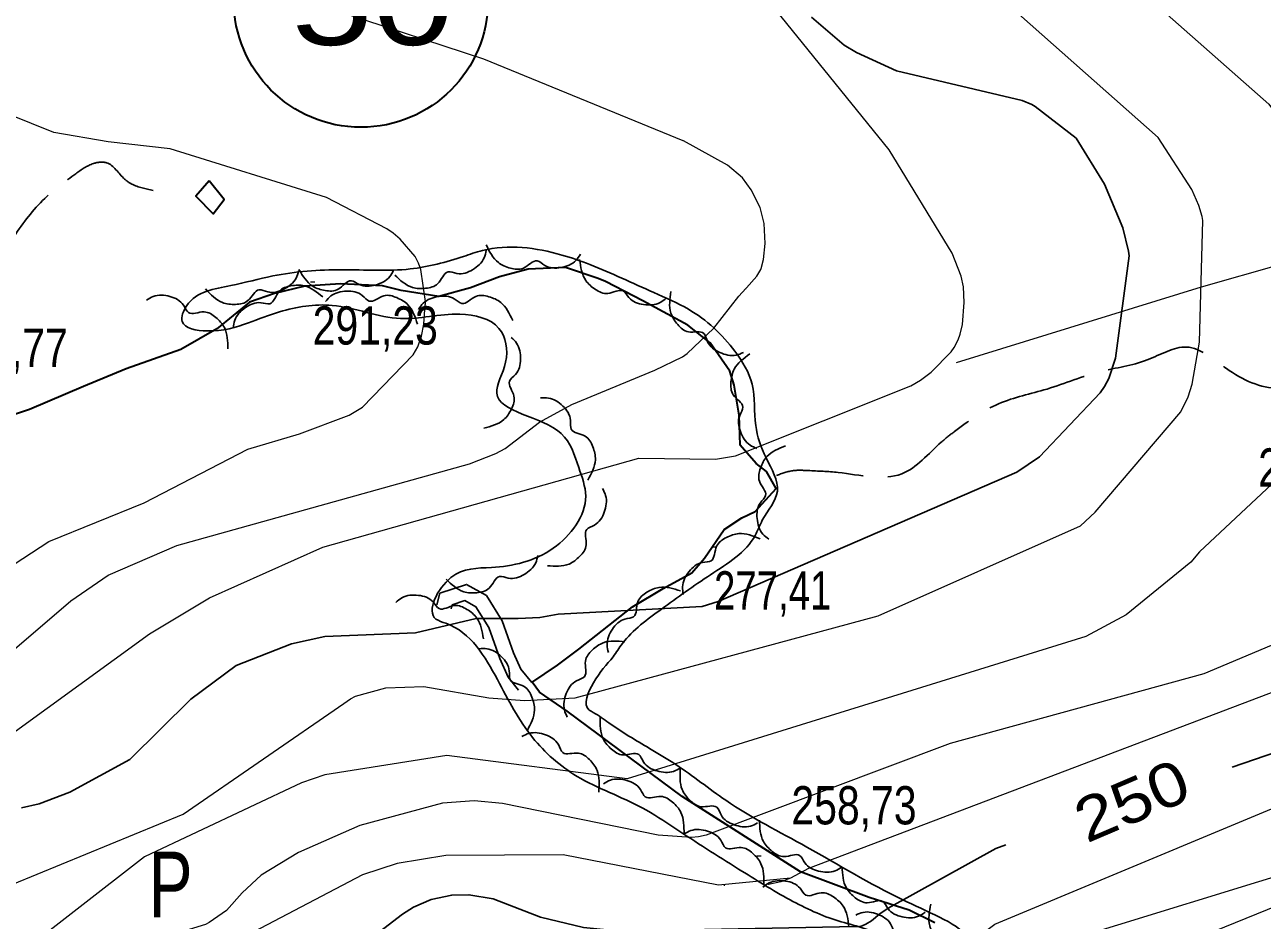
# Model space of a CAD drawing. Extents: x 483847 to 488453, y 4383581 to 4386795.
# Drawn here: x 484969.3 to 485252.4, y 4385573.7 to 4385778.6 of the extents above; entities that cross this region are included whole.
import ezdxf
from ezdxf.enums import TextEntityAlignment as Align

# ---------------------------------------------------------------- set-up
doc = ezdxf.new("R2010")
doc.units = 0
doc.header["$LTSCALE"] = 3.8
doc.linetypes.add('LONG_DASHED', pattern=[7.5, 6, -1.5])
for name, color, linetype, lineweight in [('13', 7, 'Continuous', 25), ('27', 7, 'Continuous', 25), ('38', 7, 'Continuous', 25), ('47', 7, 'Continuous', 35), ('51', 7, 'Continuous', 13), ('6', 7, 'Continuous', 35), ('7', 7, 'Continuous', 13), ('8', 7, 'Continuous', 25), ('9', 7, 'Continuous', 13)]:
    doc.layers.add(name, color=color, linetype=linetype, lineweight=lineweight)
doc.layers.add('31', color=7, linetype='Continuous')

msp = doc.modelspace()

# ---------------------------------------------------------------- linework, layer by layer
at = {"layer": '27'}
for points in [[(485103.9, 4385633.91), (485106.01, 4385637.01), (485114.93, 4385644.86), (485126.17, 4385652.73), (485136.38, 4385661.73), (485138.02, 4385665.21), (485141.47, 4385671.83), (485138.88, 4385679.45), (485136.5, 4385686.87), (485135.66, 4385696.31), (485131.76, 4385703.84), (485121.16, 4385713.45), (485113.17, 4385717.29), (485098.54, 4385723.7), (485092.18, 4385725.87), (485073.97, 4385726.91), (485069.66, 4385725.54), (485057.47, 4385722.69), (485041.84, 4385722.5), (485026.03, 4385721.09), (485016.4, 4385718.88), (485006.31, 4385714.3), (485005.29, 4385710.65), (485010.95, 4385708.5), (485020.43, 4385710.34), (485027.55, 4385712.87), (485039.61, 4385714.34), (485055.26, 4385711.35), (485068.84, 4385712.32), (485077.77, 4385709.09), (485079.27, 4385701.34), (485077.25, 4385694.27), (485092.01, 4385685.01), (485096.02, 4385677.26), (485097.6, 4385670.73), (485090.17, 4385658.81), (485076.02, 4385654.39), (485066.78, 4385652.08), (485063.35, 4385642.59), (485065.62, 4385641.62), (485077.4, 4385628.74), (485085.46, 4385615.47), (485095.63, 4385606.6), (485110.56, 4385599.38), (485118, 4385594.73), (485132.59, 4385585.4), (485144.36, 4385578.35), (485155.4, 4385573.52), (485166.19, 4385569.22), (485169.65, 4385564.31), (485163.06, 4385559.29), (485152.18, 4385555.92), (485145.67, 4385554.16), (485137.69, 4385551.04), (485128.05, 4385548.1), (485118.57, 4385544.63), (485110.45, 4385538.77), (485105.67, 4385535.14), (485106.34, 4385526.06), (485119.41, 4385518.5), (485127.51, 4385515.14), (485146.55, 4385512.94), (485160.58, 4385513.64), (485182.93, 4385513.63), (485189.38, 4385511.73), (485180.06, 4385507.11), (485173.34, 4385501.17), (485161.86, 4385497.1), (485148.56, 4385494.29), (485135.74, 4385491.86), (485134.65, 4385491.79)], [(485096.41, 4385726.06), (485095.36, 4385724.63), (485091.92, 4385723.02), (485088.26, 4385723.49), (485086.5, 4385724.55), (485083.36, 4385722.88), (485080.37, 4385722.87), (485077.62, 4385724.13), (485074.82, 4385728.22)], [(485074.85, 4385726.94), (485074.38, 4385725.23), (485071.74, 4385722.51), (485068.15, 4385721.65), (485066.13, 4385722), (485063.78, 4385719.33), (485060.99, 4385718.26), (485057.98, 4385718.46), (485053.9, 4385721.29)], [(485116.05, 4385716.01), (485114.61, 4385714.98), (485110.84, 4385714.53), (485107.51, 4385716.12), (485106.17, 4385717.67), (485102.66, 4385717.07), (485099.83, 4385718), (485097.61, 4385720.06), (485096.22, 4385724.82)], [(485031.93, 4385722.24), (485031.34, 4385720.56), (485028.51, 4385718.04), (485024.86, 4385717.44), (485022.87, 4385717.94), (485020.34, 4385715.44), (485017.48, 4385714.58), (485014.49, 4385715), (485010.63, 4385718.11)], [(485053.67, 4385722.46), (485052.77, 4385720.93), (485049.5, 4385719.01), (485045.81, 4385719.13), (485043.96, 4385720), (485040.99, 4385718.04), (485038.02, 4385717.75), (485035.16, 4385718.74), (485031.98, 4385722.54)], [(485016.96, 4385709.2), (485017.31, 4385710.94), (485019.75, 4385713.84), (485023.28, 4385714.95), (485025.32, 4385714.73), (485027.47, 4385717.56), (485030.18, 4385718.82), (485033.2, 4385718.83), (485037.47, 4385716.29)], [(484997.12, 4385715.55), (484998.68, 4385716.4), (485002.47, 4385716.38), (485005.58, 4385714.39), (485006.73, 4385712.69), (485010.28, 4385712.86), (485012.98, 4385711.59), (485014.93, 4385709.28), (485015.73, 4385704.38)], [(485038.06, 4385715.23), (485039.3, 4385716.5), (485042.92, 4385717.61), (485046.48, 4385716.62), (485048.08, 4385715.33), (485051.42, 4385716.54), (485054.38, 4385716.12), (485056.92, 4385714.49), (485059.13, 4385710.05)], [(485059.35, 4385713.43), (485060.42, 4385714.84), (485063.88, 4385716.39), (485067.54, 4385715.86), (485069.28, 4385714.78), (485072.45, 4385716.39), (485075.44, 4385716.34), (485078.16, 4385715.04), (485080.9, 4385710.9)], [(485133.68, 4385703.56), (485132.01, 4385702.97), (485128.27, 4385703.58), (485125.51, 4385706.04), (485124.65, 4385707.91), (485121.12, 4385708.31), (485118.65, 4385709.99), (485117.1, 4385712.58), (485117.09, 4385717.54)], [(485080.59, 4385707.01), (485081.79, 4385705.71), (485082.7, 4385702.03), (485081.53, 4385698.53), (485080.16, 4385697), (485081.19, 4385693.59), (485080.62, 4385690.66), (485078.86, 4385688.21), (485074.3, 4385686.24)], [(485136.79, 4385681.6), (485135.2, 4385682.38), (485133.01, 4385685.48), (485132.84, 4385689.17), (485133.56, 4385691.09), (485131.37, 4385693.89), (485130.85, 4385696.83), (485131.6, 4385699.76), (485135.14, 4385703.24)], [(485087.3, 4385693.18), (485089.08, 4385693.16), (485092.39, 4385691.31), (485094.13, 4385688.05), (485094.31, 4385686.01), (485097.49, 4385684.43), (485099.24, 4385682), (485099.82, 4385679.04), (485098.13, 4385674.37)], [(485139.5, 4385660.88), (485138.15, 4385662.04), (485136.82, 4385665.59), (485137.58, 4385669.21), (485138.77, 4385670.88), (485137.36, 4385674.14), (485137.59, 4385677.12), (485139.06, 4385679.76), (485143.35, 4385682.24)], [(485101.45, 4385672.45), (485102.17, 4385670.83), (485101.86, 4385667.05), (485099.63, 4385664.1), (485097.84, 4385663.09), (485097.73, 4385659.54), (485096.25, 4385656.95), (485093.79, 4385655.18), (485088.85, 4385654.78)], [(485299.82, 4385661.09), (485299.57, 4385662.67), (485294.64, 4385662.26), (485289.35, 4385654.61), (485280.21, 4385639.63), (485274.93, 4385631.94), (485268.4, 4385624.36), (485262.52, 4385617.77), (485260.31, 4385607.35), (485262.6, 4385605.35), (485273.48, 4385605.45), (485283.86, 4385606.12), (485288.68, 4385605.94), (485297.69, 4385606.01), (485307.73, 4385605.36), (485308.16, 4385598.4), (485301.92, 4385587.38), (485297.42, 4385582.21), (485286.33, 4385574.25), (485278.48, 4385567.13), (485277.89, 4385561.88), (485288.28, 4385555.36), (485288.05, 4385546.54), (485287.2, 4385540.29), (485287.59, 4385539.37), (485289.86, 4385531.35), (485293.31, 4385521.81), (485297.19, 4385508.56), (485300.77, 4385499.7), (485307.19, 4385485.75), (485313.31, 4385470.51), (485320.46, 4385455.75), (485325.62, 4385443.27), (485329.88, 4385435.24), (485331.55, 4385428.22), (485327.33, 4385421.28), (485318.2, 4385418.81), (485302.73, 4385416.83), (485290.31, 4385410.43), (485280.75, 4385407.62), (485276.69, 4385406.23), (485271.89, 4385402.9), (485261.87, 4385394.73), (485251.06, 4385381.93), (485248.95, 4385378.4), (485241.73, 4385364.5), (485237.39, 4385372.01), (485230.13, 4385390.06), (485224.7, 4385401.81), (485216.95, 4385416.96), (485209.52, 4385431.92), (485203.19, 4385447.45), (485197.7, 4385460.77), (485195.75, 4385467.38), (485194.93, 4385474.55), (485200.43, 4385487.01), (485210.67, 4385493.29), (485216.48, 4385500.54), (485216.66, 4385510.32), (485213.78, 4385515.61), (485201.98, 4385523.45), (485188.34, 4385524.69), (485179.71, 4385525), (485175.53, 4385527.17), (485167.01, 4385529.85), (485158.32, 4385525.02), (485150.05, 4385519.91), (485142.58, 4385519.6), (485127.69, 4385523.06), (485122.02, 4385531.44), (485127.14, 4385537.4), (485137.41, 4385536.78), (485149.71, 4385533.1), (485155.77, 4385534.88), (485159.76, 4385539.39), (485157.38, 4385543.53), (485170.25, 4385547.87), (485180.21, 4385553.72), (485186.2, 4385561.9), (485185.3, 4385569.26), (485178.59, 4385574.36), (485170, 4385578.4), (485148.21, 4385590.42), (485129.65, 4385601.13), (485118.26, 4385609.29), (485112.23, 4385612.98), (485102.9, 4385618.84), (485099.35, 4385621.2), (485098.35, 4385621.8), (485099.39, 4385628.01), (485103.9, 4385633.91)], [(485119.94, 4385648.2), (485119.76, 4385649.96), (485121.26, 4385653.45), (485124.31, 4385655.53), (485126.33, 4385655.92), (485127.56, 4385659.26), (485129.79, 4385661.25), (485132.68, 4385662.13), (485137.49, 4385660.95)], [(485086.66, 4385657.16), (485086.17, 4385655.45), (485083.5, 4385652.75), (485079.9, 4385651.93), (485077.89, 4385652.3), (485075.52, 4385649.65), (485072.72, 4385648.61), (485069.7, 4385648.84), (485065.65, 4385651.7)], [(485054.16, 4385646.4), (485055.57, 4385647.47), (485059.33, 4385648.01), (485062.69, 4385646.5), (485064.08, 4385644.98), (485067.57, 4385645.67), (485070.43, 4385644.81), (485072.69, 4385642.81), (485074.2, 4385638.08)], [(485102.8, 4385634.93), (485102.49, 4385636.68), (485103.71, 4385640.27), (485106.59, 4385642.58), (485108.57, 4385643.13), (485109.54, 4385646.55), (485111.6, 4385648.71), (485114.41, 4385649.82), (485119.31, 4385649.01)], [(485093.4, 4385620.17), (485092.73, 4385621.82), (485093.17, 4385625.58), (485095.5, 4385628.45), (485097.32, 4385629.4), (485097.55, 4385632.95), (485099.11, 4385635.49), (485101.63, 4385637.16), (485106.58, 4385637.41)], [(485073.24, 4385635.8), (485075.01, 4385635.8), (485078.34, 4385633.98), (485080.12, 4385630.74), (485080.32, 4385628.7), (485083.52, 4385627.15), (485085.28, 4385624.74), (485085.89, 4385621.78), (485084.26, 4385617.1)], [(485119.29, 4385608.56), (485117.72, 4385607.74), (485113.93, 4385607.83), (485110.86, 4385609.88), (485109.74, 4385611.6), (485106.18, 4385611.5), (485103.51, 4385612.82), (485101.6, 4385615.17), (485100.9, 4385620.08)], [(485083.02, 4385615.73), (485084.64, 4385616.44), (485088.42, 4385616.1), (485091.35, 4385613.85), (485092.34, 4385612.05), (485095.9, 4385611.91), (485098.48, 4385610.42), (485100.22, 4385607.94), (485100.59, 4385603)], [(485136.94, 4385595.94), (485135.32, 4385595.22), (485131.54, 4385595.53), (485128.6, 4385597.76), (485127.59, 4385599.54), (485124.03, 4385599.65), (485121.44, 4385601.13), (485119.68, 4385603.59), (485119.27, 4385608.53)], [(485101.68, 4385604.89), (485103.25, 4385605.72), (485107.04, 4385605.65), (485110.12, 4385603.61), (485111.24, 4385601.89), (485114.8, 4385602), (485117.48, 4385600.69), (485119.39, 4385598.35), (485120.11, 4385593.44)], [(485120.08, 4385593.4), (485121.67, 4385594.2), (485125.46, 4385594.08), (485128.51, 4385592), (485129.61, 4385590.26), (485133.16, 4385590.33), (485135.82, 4385588.98), (485137.71, 4385586.62), (485138.36, 4385581.7)], [(485156.23, 4385585.88), (485154.69, 4385584.99), (485150.9, 4385584.91), (485147.75, 4385586.82), (485146.56, 4385588.5), (485143.01, 4385588.24), (485140.28, 4385589.44), (485138.27, 4385591.7), (485137.35, 4385596.58)], [(485175.29, 4385575.5), (485173.77, 4385574.59), (485169.98, 4385574.46), (485166.79, 4385576.32), (485165.58, 4385577.98), (485162.04, 4385577.67), (485159.29, 4385578.84), (485157.25, 4385581.07), (485156.26, 4385585.93)], [(485138.12, 4385581.22), (485139.58, 4385582.23), (485143.35, 4385582.63), (485146.66, 4385580.99), (485147.98, 4385579.43), (485151.49, 4385579.98), (485154.32, 4385579.01), (485156.51, 4385576.93), (485157.83, 4385572.15)], [(485192.47, 4385562.62), (485190.77, 4385562.11), (485187.06, 4385562.9), (485184.43, 4385565.49), (485183.65, 4385567.39), (485180.14, 4385567.95), (485177.76, 4385569.75), (485176.33, 4385572.41), (485176.55, 4385577.37)], [(485159.41, 4385574.88), (485161.08, 4385575.48), (485164.82, 4385574.88), (485167.59, 4385572.43), (485168.46, 4385570.57), (485171.99, 4385570.19), (485174.46, 4385568.51), (485176.03, 4385565.93), (485176.06, 4385560.97)]]:
    msp.add_spline(points, degree=3, dxfattribs=at)
at = {"layer": '38'}
for points in [[(485085.26, 4385628.04), (485082.78, 4385631.13), (485081.11, 4385634.85), (485078.52, 4385642.19), (485074.89, 4385647.94), (485070.36, 4385650.5), (485064.25, 4385648.51), (485063.54, 4385645.83)], [(485082.25, 4385626.34), (485079.84, 4385629.33), (485077.94, 4385633.59), (485075.44, 4385640.69), (485072.47, 4385645.4), (485069.99, 4385646.8), (485067.07, 4385645.84), (485066.84, 4385644.95)]]:
    msp.add_lwpolyline(points, dxfattribs=at)
at = {"layer": '38', "linetype": 'LONG_DASHED'}
for points in [[(484998.64, 4385740.65), (484993.74, 4385742.12), (484992.12, 4385743.23), (484987.95, 4385746.98), (484985.01, 4385746.81), (484980.95, 4385744.47), (484973.85, 4385738.83), (484966.82, 4385730.15), (484964.45, 4385726.76), (484956.12, 4385718.74), (484949.72, 4385712.95), (484943.77, 4385706.94), (484939.95, 4385701.43), (484932.86, 4385690.79), (484929.68, 4385686.58), (484925.77, 4385683.47)], [(485295.51, 4385608.34), (485291.67, 4385608.14), (485285.46, 4385607.79), (485273.99, 4385607.73), (485268.19, 4385608.37), (485266.92, 4385610.09), (485269.74, 4385615.48), (485276.54, 4385623.75), (485283.31, 4385632.25), (485288.26, 4385638.62), (485293.78, 4385647.46), (485296.45, 4385658.61), (485296.36, 4385663.33), (485292.66, 4385675.71), (485290.22, 4385678.5), (485286.15, 4385686.56), (485279.59, 4385692.66), (485275.96, 4385694.54), (485261.61, 4385696.23), (485256.98, 4385695.47), (485244.85, 4385699.45), (485235.04, 4385704.82), (485226.1, 4385701.88), (485215.45, 4385699.22), (485203.16, 4385695.22), (485192.09, 4385691.85), (485182, 4385685.52), (485178.97, 4385683.06), (485169.9, 4385675.81), (485155.39, 4385676.12), (485148.47, 4385676.56), (485145.16, 4385676.55), (485141.24, 4385675.42)]]:
    msp.add_spline(points, degree=3, dxfattribs=at)
at = {"layer": '47'}
msp.add_lwpolyline([(485011.42, 4385742.87), (485008.44, 4385739.36), (485012.35, 4385735.33), (485014.86, 4385738.58)], close=True, dxfattribs=at)
at = {"layer": '51'}
msp.add_lwpolyline([(485287.72, 4385735.07), (485274.85, 4385728.86), (485238.46, 4385718.51), (485182.4, 4385701.23)], dxfattribs=at)
at = {"layer": '6'}
for points in [[(485085.26, 4385628.04), (485091.15, 4385632.01), (485096.05, 4385635.71), (485108.29, 4385645.35), (485115.31, 4385649.61), (485121.88, 4385653.16), (485124.79, 4385656.54), (485129.25, 4385663.08), (485133.36, 4385665.71), (485136.36, 4385667.21), (485141.15, 4385672.45), (485138.98, 4385676.34), (485136.6, 4385678.19), (485132.96, 4385682.34), (485132.73, 4385689.27), (485131.61, 4385696.11), (485130.61, 4385699.3), (485126.06, 4385705.79), (485120.96, 4385709.83), (485110.68, 4385715.36), (485102.13, 4385719.83), (485100.43, 4385720.52), (485092.99, 4385723.04), (485084.43, 4385722.63), (485077.87, 4385720.89), (485071.23, 4385718.34), (485064, 4385716.41), (485055.4, 4385717.72), (485051.11, 4385718.81), (485041.54, 4385719.28), (485033.36, 4385718.73), (485026.4, 4385717.08), (485020.65, 4385715.06), (485013.23, 4385708.97), (485004.94, 4385704.27), (484992.48, 4385699.86), (484982.68, 4385695.78), (484970.33, 4385690.54), (484945.93, 4385682.49)], [(485177.49, 4385573.08), (485171.64, 4385576.01), (485162.45, 4385578.88), (485146.78, 4385584.79), (485119.71, 4385602.02), (485093.36, 4385621.51), (485087.04, 4385625.83), (485085.38, 4385628.14)]]:
    msp.add_lwpolyline(points, dxfattribs=at)
msp.add_circle((485046.18, 4385784.19), 29.1, dxfattribs=at)
at = {"layer": '7'}
for p, q in [((485034.64, 4385719.75), (485035.64, 4385719.75)), ((485126.47, 4385659.14), (485127.47, 4385659.14)), ((485136.75, 4385588.43), (485137.75, 4385588.43))]:
    msp.add_line(p, q, dxfattribs=at)
at = {"layer": '8'}
for points in [[(485180.43, 4385904.81), (485185.93, 4385899.16), (485186.76, 4385898.09), (485196.29, 4385878.94), (485200.2, 4385872.91), (485240.79, 4385830.66), (485270.54, 4385804.15), (485305.99, 4385765.2), (485317.35, 4385746.15), (485323.14, 4385733.39), (485329.2, 4385710.53), (485331.08, 4385676.97), (485329.96, 4385671.56), (485329.55, 4385670.34), (485316.9, 4385651.7), (485303.58, 4385637.87), (485282.28, 4385622.16), (485278.6, 4385620.07), (485245.51, 4385608.69)], [(484968.49, 4385599.41), (484972.54, 4385600.35), (484979.59, 4385602.95), (484993.34, 4385610.45), (485007.23, 4385624.23), (485017.63, 4385631.96), (485030.3, 4385636.94), (485037.91, 4385638.58), (485058.68, 4385639.44), (485072.58, 4385642.7), (485082.16, 4385642.75), (485087.13, 4385642.97), (485091.3, 4385643.68), (485124.29, 4385645.47), (485127.9, 4385646.63), (485196.23, 4385676.17), (485201.45, 4385679.71), (485215.31, 4385694.31), (485216.34, 4385695.8), (485217.29, 4385697.65), (485218.84, 4385702.27), (485221.97, 4385725.67), (485221.81, 4385726.79), (485220.52, 4385732.1), (485216.34, 4385742.1), (485209.79, 4385752.6), (485200.45, 4385759.88), (485199.7, 4385760.28), (485197.47, 4385761.19), (485168.73, 4385767.99), (485159.57, 4385772.22), (485156.74, 4385773.86), (485149.3, 4385780.31)], [(485193.76, 4385590.9), (485191.45, 4385590.1), (485166.79, 4385576.45), (485164.89, 4385575.12), (485163.03, 4385573.54), (485161.7, 4385572.77), (485160.83, 4385572.41), (485160.25, 4385572.23), (485155.67, 4385572.14)], [(485155.67, 4385572.14), (485105.49, 4385571.16), (485097.11, 4385571.99), (485087.25, 4385574.35), (485076.45, 4385578.57), (485070.88, 4385579.5), (485066.95, 4385579.44), (485062.27, 4385578.39), (485058.2, 4385576.7), (485055.69, 4385575.06), (485040.92, 4385563.73), (485037.31, 4385560.55), (485034.6, 4385558.9), (485032.93, 4385558.16), (484994.23, 4385548.96), (484985.14, 4385545.52), (484982.89, 4385543.88), (484979.63, 4385540.69), (484977.61, 4385538.2), (484975.09, 4385533.87), (484972.61, 4385528.16), (484968.32, 4385522.08)]]:
    msp.add_lwpolyline(points, dxfattribs=at)
at = {"layer": '9'}
for p, q in [((485129.31, 4385581.63), (485129.24, 4385581.63)), ((485129.36, 4385581.63), (485129.31, 4385581.63)), ((485129.39, 4385581.63), (485129.36, 4385581.63)), ((485129.41, 4385581.63), (485129.39, 4385581.63)), ((485129.42, 4385581.63), (485129.41, 4385581.63))]:
    msp.add_line(p, q, dxfattribs=at)
for points in [[(485136.32, 4385864.19), (485253.93, 4385760.42), (485258.5, 4385754.13), (485259.9, 4385751.73), (485273.86, 4385718.86), (485274.05, 4385717.15), (485274.04, 4385715.83), (485270.21, 4385696.33), (485267.72, 4385688.81)], [(484966.56, 4385581.92), (485005.49, 4385597.92), (485042.24, 4385623.28), (485043.76, 4385624.35), (485044.91, 4385624.91), (485051.87, 4385626.88), (485060.55, 4385627.15), (485075.41, 4385624.55), (485083.61, 4385623.98), (485095.2, 4385624.54), (485164.5, 4385643.33), (485210.84, 4385663.89), (485214.18, 4385667.01), (485233.81, 4385689.96), (485235.44, 4385693.4), (485236.34, 4385696.29), (485238.04, 4385705.92), (485238.79, 4385733.77), (485238.62, 4385734.72), (485237.88, 4385737.23), (485236.27, 4385740.87), (485228.59, 4385752.75), (485175.33, 4385799.98)], [(484935.29, 4385634.57), (484974.75, 4385660.36), (484996.61, 4385669.19), (485020.3, 4385681.48), (485032.09, 4385684.98), (485043.5, 4385689.22), (485046.51, 4385691.07), (485058.13, 4385703.05), (485059.17, 4385704.9), (485060.03, 4385707.32), (485060.56, 4385710.05), (485060.91, 4385714.49), (485060.96, 4385714.74), (485060.93, 4385715.27), (485059.87, 4385722.57), (485059.39, 4385724.03), (485058.57, 4385725.52), (485055.16, 4385729.51), (485053.56, 4385730.91), (485052.07, 4385731.87), (485038.3, 4385739.05), (485002.55, 4385750.15), (484988.36, 4385751.73), (484975.95, 4385753.91), (484879.14, 4385792.92)], [(484958.11, 4385610.46), (484997.78, 4385639.17), (485011.51, 4385647.44), (485037.49, 4385659), (485109.76, 4385679.4), (485127.34, 4385679.15), (485131.85, 4385679.95), (485172.03, 4385695.93), (485174.19, 4385697.21), (485176.63, 4385699.04), (485181.24, 4385703.76), (485181.91, 4385704.71), (485182.85, 4385706.5), (485183.31, 4385707.78), (485183.82, 4385709.98), (485184.22, 4385714.99), (485184.03, 4385718.59), (485183.48, 4385721.02), (485181.47, 4385726.29), (485167.05, 4385749.91), (485137.46, 4385786.52)], [(484965.31, 4385634.34), (484979.8, 4385646.78), (484988.33, 4385652.63), (485004.04, 4385659.42), (485071.01, 4385678.09), (485077.06, 4385680.44), (485079.16, 4385681.62), (485087.02, 4385687.65), (485094.42, 4385691.67), (485113.4, 4385699.5), (485119.79, 4385702.58), (485120.85, 4385703.36), (485126.96, 4385709.15), (485132.62, 4385716.44), (485134.26, 4385718.24), (485134.29, 4385718.25), (485134.31, 4385718.26), (485134.39, 4385718.33), (485136.74, 4385721.01), (485137.68, 4385722.58), (485137.75, 4385722.76), (485138.29, 4385724.83), (485138.7, 4385728.53), (485138.44, 4385733.07), (485137.56, 4385736.77), (485135.48, 4385740.78), (485133.5, 4385743.55), (485130.05, 4385746.44), (485119.96, 4385751.97), (485119.94, 4385751.99), (485074.33, 4385770.67), (485033.32, 4385784.12)], [(485254.11, 4385783.26), (485273.77, 4385761.7), (485279.89, 4385753.13), (485286.7, 4385739.27), (485294.89, 4385705.49), (485295.46, 4385701.5), (485295.19, 4385695.07), (485289.5, 4385671.88), (485288.38, 4385669.43), (485277.75, 4385654.58), (485263.38, 4385641.2), (485260.25, 4385638.97), (485239.04, 4385630.06), (485180.96, 4385614.14)], [(485267.72, 4385688.81), (485266.84, 4385687.22), (485254.6, 4385673.44), (485238.08, 4385657.98), (485236.05, 4385655.63), (485221.23, 4385643.55), (485212.02, 4385638.61), (485107.11, 4385606.07), (485065.87, 4385611.36), (485037.92, 4385606.95), (485032.6, 4385605.13), (484996.64, 4385588.19), (484906.88, 4385518.52)], [(485306.75, 4385660.5), (485298.02, 4385653.67), (485296.34, 4385651.83), (485291.65, 4385644.44), (485285.65, 4385638.79), (485280.13, 4385635.49), (485148.61, 4385585.49), (485144.5, 4385583.29), (485142.28, 4385582.44), (485139.4, 4385581.83), (485139.38, 4385581.82)], [(485155.86, 4385562.5), (485181, 4385562.68), (485183.97, 4385563.29), (485185.22, 4385563.78), (485186.07, 4385564.31), (485186.45, 4385564.6), (485186.94, 4385565.13), (485187.34, 4385565.83), (485187.62, 4385566.56), (485188.33, 4385569.58), (485188.64, 4385570.31), (485189.1, 4385571.02), (485189.66, 4385571.62), (485191.18, 4385572.78), (485304.11, 4385619.8)], [(485180.96, 4385614.14), (485125.15, 4385593.14), (485123.38, 4385592.75), (485121.79, 4385592.58), (485114.22, 4385593.13), (485078.59, 4385600.36), (485072.1, 4385600.97), (485064.86, 4385600.44), (485045.95, 4385595.32), (485031.92, 4385589.2), (485023.32, 4385583.97), (485019.01, 4385579.93), (485015.39, 4385575.91), (485011.49, 4385573.2), (485010.6, 4385572.72), (485001.91, 4385570.02), (484983.51, 4385566.51), (484976.9, 4385563.63), (484974.75, 4385562.33), (484957.08, 4385542.04)], [(485327.24, 4385606.07), (485174.91, 4385544.1), (485124.07, 4385538.3), (485115.85, 4385538.65), (485095.19, 4385542.77), (485077.15, 4385541.67), (485072.99, 4385540.53), (485071.99, 4385540.15), (485048.84, 4385525.92), (485044.86, 4385524.18), (485035.11, 4385521.8), (485008.96, 4385518.13), (485005.01, 4385516.92), (485000.82, 4385514.8), (484997.6, 4385512.64), (484995.86, 4385510.99), (484976.83, 4385478.27), (484974.61, 4385475.98), (484943.56, 4385454.56)], [(485144.5, 4385583.29), (485128, 4385581.67), (485092.46, 4385588.63), (485065.62, 4385588.48), (485054.45, 4385586.66), (485046.52, 4385584.06), (485010.64, 4385565.27), (484987.54, 4385556.7), (484980.93, 4385552.02), (484975.96, 4385547.53), (484969.64, 4385539.96), (484967.11, 4385534.52)], [(485203.73, 4385567.85), (485267.26, 4385587.36)]]:
    msp.add_lwpolyline(points, dxfattribs=at)

# ---------------------------------------------------------------- texts
at = {"layer": '13', "width": 1.25}
msp.add_text('50', height=20, dxfattribs=at).set_placement((485048.84, 4385773.93), align=Align.CENTER)
at = {"layer": '31', "width": 0.75}
msp.add_text('P', height=15, dxfattribs=at).set_placement((485002.64, 4385574.37), align=Align.CENTER)
at = {"layer": '7'}
for s, width, p in [('291,23', 0.8, (485035.14, 4385705.38)), ('297,77', 0.8, (484950.47, 4385700.28)), ('262,62', 0.8, (485251.47, 4385672.89)), ('277,41', 0.75, (485126.97, 4385644.77)), ('258,73', 0.8, (485144.68, 4385595.61))]:
    msp.add_text(s, height=8.75, dxfattribs=dict(at, width=width)).set_placement(p)
at = {"layer": '8', "width": 1.2}
msp.add_text('250', height=10, rotation=23.115, dxfattribs=at).set_placement((485224.53, 4385596.47), align=Align.CENTER)

doc.saveas('drawing.dxf')
